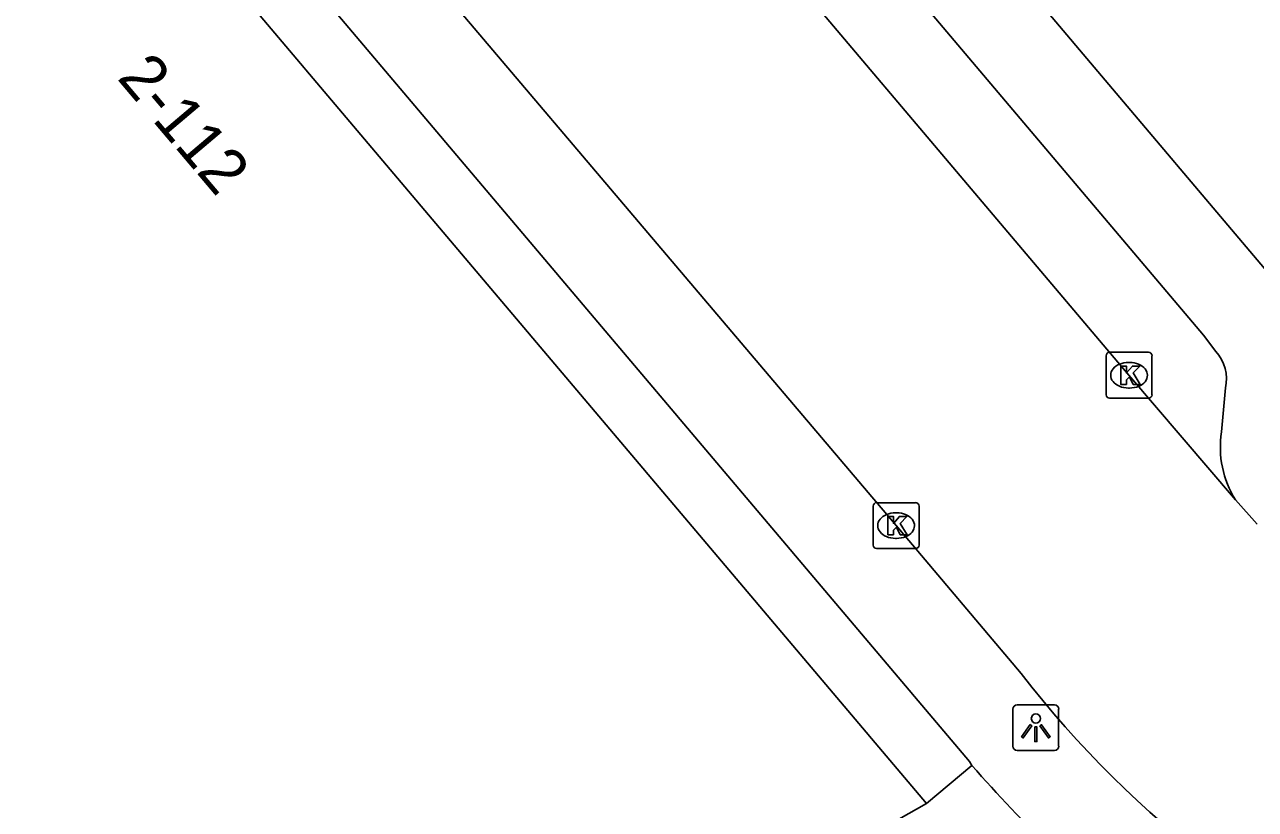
# Model space of a CAD drawing. Extents: x 162172 to 163187, y 382874 to 383684.
# Drawn here: x 162272.11 to 162298.96, y 383135.64 to 383152.77 of the extents above; entities that cross this region are included whole.
import ezdxf

# ---------------------------------------------------------------- set-up
doc = ezdxf.new("R2010")
doc.units = 0
for name, color, linetype in [('IMGEO_Hek', 7, 'Continuous'), ('IMGEO_Kolk', 7, 'Continuous'), ('IMGEO_Lichtpunt', 7, 'Continuous'), ('IMGEO_Pand', 7, 'Continuous'), ('IMGEO_Pand_nummerreeks', 7, 'Continuous'), ('IMGEO_Rijbaan_lokaal_open', 7, 'Continuous'), ('IMGEO_Voetpad_open', 7, 'Continuous')]:
    doc.layers.add(name, color=color, linetype=linetype)

msp = doc.modelspace()

# ---------------------------------------------------------------- linework, layer by layer
at = {"layer": 'IMGEO_Hek'}
msp.add_lwpolyline([(162291.787, 383135.773), (162292.775, 383136.6)], dxfattribs=at)
at = {"layer": 'IMGEO_Kolk'}
for p, q in [((162295.703, 383144.691), (162295.703, 383145.543)), ((162295.778, 383145.617), (162296.63, 383145.617)), ((162296.191, 383145.397), (162296.216, 383145.397)), ((162296.704, 383145.543), (162296.704, 383144.691)), ((162296.214, 383144.837), (162296.189, 383144.837)), ((162296.63, 383144.617), (162295.778, 383144.617)), ((162290.621, 383141.409), (162290.621, 383142.261)), ((162290.696, 383142.335), (162291.548, 383142.335)), ((162291.622, 383142.261), (162291.622, 383141.409)), ((162291.109, 383142.115), (162291.134, 383142.115)), ((162291.548, 383141.335), (162290.696, 383141.335)), ((162291.132, 383141.555), (162291.107, 383141.555))]:
    msp.add_line(p, q, dxfattribs=at)
for points in [[(162295.703, 383144.691), (162295.703, 383145.543)], [(162295.778, 383145.617), (162296.63, 383145.617)], [(162296.704, 383145.543), (162296.704, 383144.691)], [(162296.024, 383145.317), (162296.147, 383145.317), (162296.147, 383145.166), (162296.277, 383145.317), (162296.441, 383145.317), (162296.295, 383145.166), (162296.448, 383144.917), (162296.296, 383144.917), (162296.211, 383145.081), (162296.147, 383145.014), (162296.147, 383144.917), (162296.024, 383144.917), (162296.024, 383145.317)], [(162296.63, 383144.617), (162295.778, 383144.617)], [(162290.621, 383141.409), (162290.621, 383142.261)], [(162290.696, 383142.335), (162291.548, 383142.335)], [(162291.622, 383142.261), (162291.622, 383141.409)], [(162290.942, 383142.035), (162291.065, 383142.035), (162291.065, 383141.884), (162291.195, 383142.035), (162291.359, 383142.035), (162291.213, 383141.884), (162291.366, 383141.635), (162291.214, 383141.635), (162291.129, 383141.799), (162291.065, 383141.732), (162291.065, 383141.635), (162290.942, 383141.635), (162290.942, 383142.035)], [(162291.548, 383141.335), (162290.696, 383141.335)]]:
    msp.add_lwpolyline(points, dxfattribs=at)
for centre, start, end in [((162295.78, 383145.541), 91.552, 178.448), ((162295.78, 383145.541), 91.552, 178.448), ((162296.628, 383145.541), 1.552, 88.448), ((162296.628, 383145.541), 1.552, 88.448), ((162295.78, 383144.693), 181.552, 268.448), ((162295.78, 383144.693), 181.552, 268.448), ((162296.628, 383144.693), 271.552, 358.448), ((162296.628, 383144.693), 271.552, 358.448), ((162290.698, 383142.259), 91.552, 178.448), ((162290.698, 383142.259), 91.552, 178.448), ((162291.546, 383142.259), 1.552, 88.448), ((162291.546, 383142.259), 1.552, 88.448), ((162290.698, 383141.411), 181.552, 268.448), ((162290.698, 383141.411), 181.552, 268.448), ((162291.546, 383141.411), 271.552, 358.448), ((162291.546, 383141.411), 271.552, 358.448)]:
    msp.add_arc(centre, 0.0765, start, end, dxfattribs=at)
for centre, major_axis, ratio, start_param, end_param in [((162296.19, 383145.117), (-0.387, 0.002), 0.722429, 4.712389, 7.853982), ((162296.215, 383145.117), (-0.39, 0.002), 0.717154, 1.570796, 4.712389), ((162291.108, 383141.835), (-0.387, 0.002), 0.722429, 4.712389, 7.853982), ((162291.133, 383141.835), (-0.39, 0.002), 0.717154, 1.570796, 4.712389)]:
    msp.add_ellipse(centre, major_axis=major_axis, ratio=ratio, start_param=start_param, end_param=end_param, dxfattribs=at)
at = {"layer": 'IMGEO_Lichtpunt'}
for p, q in [((162294.574, 383137.922), (162293.766, 383137.922)), ((162294.574, 383137.922), (162293.766, 383137.922)), ((162293.672, 383137.827), (162293.672, 383137.02)), ((162293.672, 383137.827), (162293.672, 383137.02)), ((162294.668, 383137.02), (162294.668, 383137.827)), ((162294.668, 383137.02), (162294.668, 383137.827)), ((162293.766, 383136.926), (162294.574, 383136.926)), ((162293.766, 383136.926), (162294.574, 383136.926))]:
    msp.add_line(p, q, dxfattribs=at)
for points in [[(162294.046, 383137.491), (162294.085, 383137.463), (162293.897, 383137.201), (162293.859, 383137.228), (162294.046, 383137.491)], [(162294.148, 383137.443), (162294.195, 383137.443), (162294.195, 383137.121), (162294.148, 383137.121), (162294.148, 383137.443)], [(162294.258, 383137.463), (162294.296, 383137.49), (162294.483, 383137.228), (162294.444, 383137.2), (162294.258, 383137.463)]]:
    msp.add_lwpolyline(points, dxfattribs=at)
msp.add_circle((162294.171, 383137.625), 0.0994, dxfattribs=at)
for centre, start, end in [((162293.766, 383137.827), 90, 180), ((162293.766, 383137.827), 90, 180), ((162294.574, 383137.827), 0, 90), ((162294.574, 383137.827), 0, 90), ((162293.766, 383137.02), 180, 270), ((162293.766, 383137.02), 180, 270), ((162294.574, 383137.02), 270, 0), ((162294.574, 383137.02), 270, 360)]:
    msp.add_arc(centre, 0.0946, start, end, dxfattribs=at)
at = {"layer": 'IMGEO_Pand'}
for points in [[(162241.583, 383133.932), (162239.407, 383129.914), (162231.246, 383139.566), (162264.665, 383167.841), (162291.787, 383135.773), (162253.016, 383113.808), (162244.709, 383123.649), (162247.341, 383125.137), (162241.583, 383133.932)], [(162300.554, 383145.796), (162293.888, 383153.688)]]:
    msp.add_lwpolyline(points, dxfattribs=at)
at = {"layer": 'IMGEO_Rijbaan_lokaal_open'}
for points in [[(162271.302, 383174.605), (162272.303, 383173.366), (162272.674, 383172.984), (162285.517, 383157.752), (162296.202, 383145.116), (162298.527, 383142.396)], [(162293.849, 383138.608), (162291.122, 383141.836), (162281.1, 383153.659), (162280.064, 383154.913)], [(162298.527, 383142.396), (162299.002, 383141.868)]]:
    msp.add_lwpolyline(points, dxfattribs=at)
msp.add_arc((162311.461, 383152.145), 22.213, 217.546, 248.5501, dxfattribs=at)
at = {"layer": 'IMGEO_Voetpad_open'}
for points in [[(162274.594, 383173.469), (162297.831, 383145.99), (162298.095, 383145.637)], [(162265.384, 383169.014), (162272.278, 383160.872), (162292.721, 383136.685), (162292.775, 383136.6)], [(162298.309, 383144.838), (162298.221, 383143.878)]]:
    msp.add_lwpolyline(points, dxfattribs=at)
for centre, radius, start, end in [((162297.437, 383145.033), 0.893, 347.4111, 42.5767), ((162300.34, 383143.543), 2.145, 171.0121, 212.3206), ((162318.777, 383159.538), 34.673, 221.4177, 229.8117)]:
    msp.add_arc(centre, radius, start, end, dxfattribs=at)

# ---------------------------------------------------------------- texts
at = {"layer": 'IMGEO_Pand_nummerreeks'}
msp.add_text('2-112', height=1, rotation=310.2234, dxfattribs=at).set_placement((162274.11, 383151.596))

doc.saveas('drawing.dxf')
